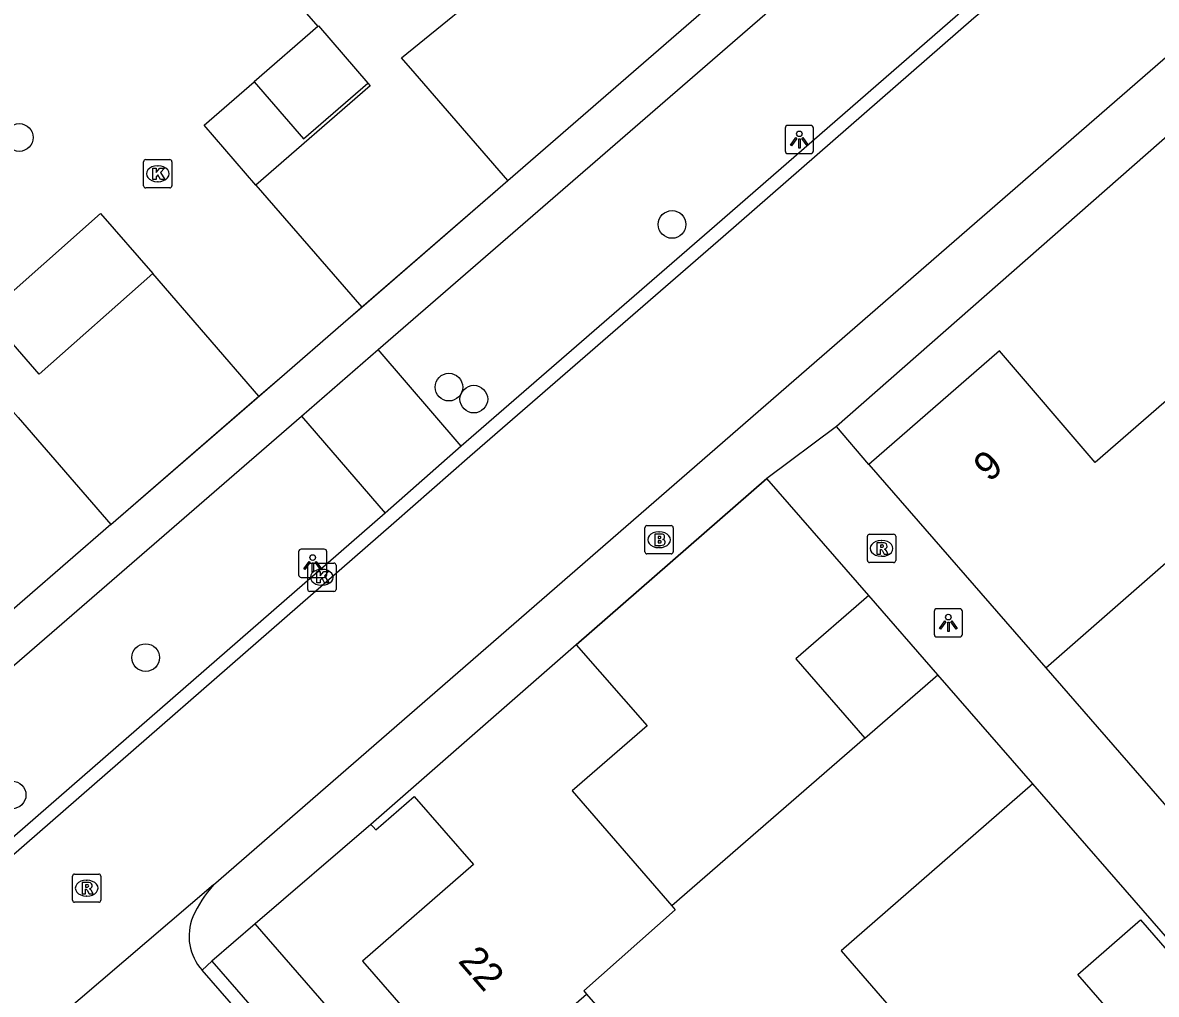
# Model space of a CAD drawing. Extents: x 155888 to 156864, y 383882 to 384671.
# Drawn here: x 156652.41 to 156692.46, y 384332.55 to 384366.88 of the extents above; entities that cross this region are included whole.
import ezdxf

# ---------------------------------------------------------------- set-up
doc = ezdxf.new("R2010")
doc.units = 0
for name, color, linetype in [('IMGEO_Boom', 7, 'Continuous'), ('IMGEO_Brandkraan', 7, 'Continuous'), ('IMGEO_Kolk', 7, 'Continuous'), ('IMGEO_Lichtpunt', 7, 'Continuous'), ('IMGEO_Muur', 7, 'Continuous'), ('IMGEO_Pand', 7, 'Continuous'), ('IMGEO_Pand_nummerreeks', 7, 'Continuous'), ('IMGEO_Rijbaan_lokaal_gesloten', 7, 'Continuous'), ('IMGEO_Rijbaan_lokaal_open', 7, 'Continuous'), ('IMGEO_Rioolput', 7, 'Continuous'), ('IMGEO_Voetpad_open', 7, 'Continuous')]:
    doc.layers.add(name, color=color, linetype=linetype)

msp = doc.modelspace()

# ---------------------------------------------------------------- linework, layer by layer
at = {"layer": 'IMGEO_Boom'}
for centre in [(156652.287, 384362.821), (156675.348, 384359.749), (156667.464, 384354.001), (156668.345, 384353.576), (156656.752, 384344.446), (156652.035, 384339.593)]:
    msp.add_circle(centre, 0.489, dxfattribs=at)
at = {"layer": 'IMGEO_Brandkraan'}
for p, q in [((156674.387, 384348.183), (156674.387, 384349.035)), ((156674.462, 384349.109), (156675.314, 384349.109)), ((156674.875, 384348.889), (156674.9, 384348.889)), ((156675.388, 384349.035), (156675.388, 384348.183)), ((156675.314, 384348.109), (156674.462, 384348.109)), ((156674.898, 384348.329), (156674.873, 384348.329))]:
    msp.add_line(p, q, dxfattribs=at)
for points in [[(156674.387, 384348.183), (156674.387, 384349.035)], [(156674.462, 384349.109), (156675.314, 384349.109)], [(156675.388, 384349.035), (156675.388, 384348.183)], [(156674.735, 384348.809), (156674.735, 384348.409), (156674.948, 384348.409)], [(156674.966, 384348.809), (156674.735, 384348.809)], [(156674.914, 384348.728), (156674.86, 384348.728), (156674.86, 384348.652)], [(156674.86, 384348.652), (156674.913, 384348.652)], [(156674.922, 384348.576), (156674.86, 384348.576), (156674.86, 384348.495)], [(156674.86, 384348.495), (156674.922, 384348.495)], [(156675.314, 384348.109), (156674.462, 384348.109)]]:
    msp.add_lwpolyline(points, dxfattribs=at)
for centre, radius, start, end in [((156674.464, 384349.033), 0.0765, 91.552, 178.448), ((156674.464, 384349.033), 0.0765, 91.552, 178.448), ((156675.312, 384349.033), 0.0765, 1.552, 88.448), ((156675.312, 384349.033), 0.0765, 1.552, 88.448), ((156674.915, 384348.69), 0.0379, 267.8285, 90.9355), ((156674.923, 384348.535), 0.0404, 269.8759, 90.5077), ((156674.954, 384348.66), 0.251, 268.6676, 293.5347), ((156674.97, 384348.664), 0.145, 59.4692, 91.5367), ((156674.995, 384348.711), 0.0922, 285.5137, 58.1501), ((156675, 384348.519), 0.105, 301.3115, 78.989), ((156674.464, 384348.185), 0.0765, 181.552, 268.448), ((156674.464, 384348.185), 0.0765, 181.552, 268.448), ((156675.312, 384348.185), 0.0765, 271.552, 358.448), ((156675.312, 384348.185), 0.0765, 271.552, 358.448)]:
    msp.add_arc(centre, radius, start, end, dxfattribs=at)
for centre, major_axis, ratio, start_param, end_param in [((156674.874, 384348.609), (-0.387, 0.002), 0.722429, 4.712389, 7.853982), ((156674.899, 384348.609), (-0.39, 0.002), 0.717154, 1.570796, 4.712389)]:
    msp.add_ellipse(centre, major_axis=major_axis, ratio=ratio, start_param=start_param, end_param=end_param, dxfattribs=at)
at = {"layer": 'IMGEO_Kolk'}
for p, q in [((156656.754, 384362.04), (156657.606, 384362.04)), ((156656.679, 384361.114), (156656.679, 384361.966)), ((156657.167, 384361.82), (156657.192, 384361.82)), ((156657.68, 384361.966), (156657.68, 384361.114)), ((156657.19, 384361.26), (156657.165, 384361.26)), ((156657.606, 384361.04), (156656.754, 384361.04)), ((156662.475, 384346.856), (156662.475, 384347.708)), ((156662.55, 384347.782), (156663.402, 384347.782)), ((156663.476, 384347.708), (156663.476, 384346.856)), ((156662.963, 384347.562), (156662.988, 384347.562)), ((156662.986, 384347.002), (156662.961, 384347.002)), ((156663.402, 384346.782), (156662.55, 384346.782))]:
    msp.add_line(p, q, dxfattribs=at)
for points in [[(156656.754, 384362.04), (156657.606, 384362.04)], [(156656.679, 384361.114), (156656.679, 384361.966)], [(156657, 384361.74), (156657.123, 384361.74), (156657.123, 384361.589), (156657.253, 384361.74), (156657.417, 384361.74), (156657.271, 384361.589), (156657.424, 384361.34), (156657.272, 384361.34), (156657.187, 384361.504), (156657.123, 384361.437), (156657.123, 384361.34), (156657, 384361.34), (156657, 384361.74)], [(156657.68, 384361.966), (156657.68, 384361.114)], [(156657.606, 384361.04), (156656.754, 384361.04)], [(156662.475, 384346.856), (156662.475, 384347.708)], [(156662.55, 384347.782), (156663.402, 384347.782)], [(156663.476, 384347.708), (156663.476, 384346.856)], [(156662.796, 384347.482), (156662.919, 384347.482), (156662.919, 384347.331), (156663.049, 384347.482), (156663.213, 384347.482), (156663.067, 384347.331), (156663.22, 384347.082), (156663.068, 384347.082), (156662.983, 384347.246), (156662.919, 384347.179), (156662.919, 384347.082), (156662.796, 384347.082), (156662.796, 384347.482)], [(156663.402, 384346.782), (156662.55, 384346.782)]]:
    msp.add_lwpolyline(points, dxfattribs=at)
for centre, start, end in [((156656.756, 384361.964), 91.552, 178.448), ((156656.756, 384361.964), 91.552, 178.448), ((156657.604, 384361.964), 1.552, 88.448), ((156657.604, 384361.964), 1.552, 88.448), ((156656.756, 384361.116), 181.552, 268.448), ((156656.756, 384361.116), 181.552, 268.448), ((156657.604, 384361.116), 271.552, 358.448), ((156657.604, 384361.116), 271.552, 358.448), ((156662.552, 384347.706), 91.552, 178.448), ((156662.552, 384347.706), 91.552, 178.448), ((156663.4, 384347.706), 1.552, 88.448), ((156663.4, 384347.706), 1.552, 88.448), ((156662.552, 384346.858), 181.552, 268.448), ((156662.552, 384346.858), 181.552, 268.448), ((156663.4, 384346.858), 271.552, 358.448), ((156663.4, 384346.858), 271.552, 358.448)]:
    msp.add_arc(centre, 0.0765, start, end, dxfattribs=at)
for centre, major_axis, ratio, start_param, end_param in [((156657.166, 384361.54), (-0.387, 0.002), 0.722429, 4.712389, 7.853982), ((156657.191, 384361.54), (-0.39, 0.002), 0.717154, 1.570796, 4.712389), ((156662.962, 384347.282), (-0.387, 0.002), 0.722429, 4.712389, 7.853982), ((156662.987, 384347.282), (-0.39, 0.002), 0.717154, 1.570796, 4.712389)]:
    msp.add_ellipse(centre, major_axis=major_axis, ratio=ratio, start_param=start_param, end_param=end_param, dxfattribs=at)
at = {"layer": 'IMGEO_Lichtpunt'}
for p, q in [((156680.247, 384363.248), (156679.439, 384363.248)), ((156680.247, 384363.248), (156679.439, 384363.248)), ((156679.345, 384363.153), (156679.345, 384362.346)), ((156679.345, 384363.153), (156679.345, 384362.346)), ((156680.341, 384362.346), (156680.341, 384363.153)), ((156680.341, 384362.346), (156680.341, 384363.153)), ((156679.439, 384362.252), (156680.247, 384362.252)), ((156679.439, 384362.252), (156680.247, 384362.252)), ((156662.154, 384348.181), (156662.154, 384347.374)), ((156662.154, 384348.181), (156662.154, 384347.374)), ((156663.056, 384348.276), (156662.248, 384348.276)), ((156663.056, 384348.276), (156662.248, 384348.276)), ((156663.15, 384347.374), (156663.15, 384348.181)), ((156663.15, 384347.374), (156663.15, 384348.181)), ((156662.248, 384347.28), (156663.056, 384347.28)), ((156662.248, 384347.28), (156663.056, 384347.28)), ((156684.608, 384346.077), (156684.608, 384345.27)), ((156684.608, 384346.077), (156684.608, 384345.27)), ((156685.51, 384346.172), (156684.702, 384346.172)), ((156685.51, 384346.172), (156684.702, 384346.172)), ((156685.604, 384345.27), (156685.604, 384346.077)), ((156685.604, 384345.27), (156685.604, 384346.077)), ((156684.702, 384345.176), (156685.51, 384345.176)), ((156684.702, 384345.176), (156685.51, 384345.176))]:
    msp.add_line(p, q, dxfattribs=at)
for points in [[(156679.719, 384362.817), (156679.758, 384362.789), (156679.57, 384362.527), (156679.532, 384362.554), (156679.719, 384362.817)], [(156679.821, 384362.769), (156679.868, 384362.769), (156679.868, 384362.447), (156679.821, 384362.447), (156679.821, 384362.769)], [(156679.931, 384362.789), (156679.969, 384362.816), (156680.156, 384362.554), (156680.117, 384362.526), (156679.931, 384362.789)], [(156662.528, 384347.845), (156662.567, 384347.817), (156662.379, 384347.555), (156662.341, 384347.582), (156662.528, 384347.845)], [(156662.63, 384347.797), (156662.677, 384347.797), (156662.677, 384347.475), (156662.63, 384347.475), (156662.63, 384347.797)], [(156662.74, 384347.817), (156662.778, 384347.844), (156662.965, 384347.582), (156662.926, 384347.554), (156662.74, 384347.817)], [(156684.982, 384345.741), (156685.021, 384345.713), (156684.833, 384345.451), (156684.795, 384345.478), (156684.982, 384345.741)], [(156685.084, 384345.693), (156685.131, 384345.693), (156685.131, 384345.371), (156685.084, 384345.371), (156685.084, 384345.693)], [(156685.194, 384345.713), (156685.232, 384345.74), (156685.419, 384345.478), (156685.38, 384345.45), (156685.194, 384345.713)]]:
    msp.add_lwpolyline(points, dxfattribs=at)
for centre in [(156679.844, 384362.951), (156662.653, 384347.979), (156685.107, 384345.875)]:
    msp.add_circle(centre, 0.0994, dxfattribs=at)
for centre, start, end in [((156679.439, 384363.153), 90, 180), ((156679.439, 384363.153), 90, 180), ((156680.247, 384363.153), 0, 90), ((156680.247, 384363.153), 0, 90), ((156679.439, 384362.346), 180, 270), ((156679.439, 384362.346), 180, 270), ((156680.247, 384362.346), 270, 0), ((156680.247, 384362.346), 270, 360), ((156662.248, 384348.181), 90, 180), ((156662.248, 384348.181), 90, 180), ((156663.056, 384348.181), 0, 90), ((156663.056, 384348.181), 0, 90), ((156662.248, 384347.374), 180, 270), ((156662.248, 384347.374), 180, 270), ((156663.056, 384347.374), 270, 0), ((156663.056, 384347.374), 270, 360), ((156684.702, 384346.077), 90, 180), ((156684.702, 384346.077), 90, 180), ((156685.51, 384346.077), 0, 90), ((156685.51, 384346.077), 0, 90), ((156684.702, 384345.27), 180, 270), ((156684.702, 384345.27), 180, 270), ((156685.51, 384345.27), 270, 0), ((156685.51, 384345.27), 270, 360)]:
    msp.add_arc(centre, 0.0946, start, end, dxfattribs=at)
at = {"layer": 'IMGEO_Muur'}
for points in [[(156663.73, 384356.264), (156669.545, 384361.306)], [(156655.521, 384349.147), (156661.483, 384354.31)], [(156671.964, 384344.89), (156678.701, 384350.771)]]:
    msp.add_lwpolyline(points, dxfattribs=at)
at = {"layer": 'IMGEO_Pand'}
for points in [[(156669.545, 384361.306), (156681.79, 384371.932)], [(156669.545, 384361.306), (156666.269, 384365.083), (156665.785, 384365.64), (156669.471, 384368.638)], [(156662.83, 384366.744), (156660.58, 384364.79)], [(156662.83, 384366.744), (156662.852, 384366.763), (156664.596, 384364.746)], [(156660.648, 384361.141), (156658.817, 384363.259), (156660.58, 384364.79)], [(156660.58, 384364.79), (156662.326, 384362.778), (156664.596, 384364.746)], [(156664.596, 384364.746), (156664.683, 384364.645), (156660.648, 384361.141)], [(156651.143, 384356.581), (156655.162, 384360.131), (156657.005, 384358.01)], [(156657.005, 384358.01), (156652.986, 384354.46), (156651.143, 384356.581)], [(156692.804, 384353.517), (156692.724, 384353.448), (156690.298, 384351.342), (156686.909, 384355.278), (156682.299, 384351.266)], [(156646.998, 384349.432), (156651.72, 384353.528), (156652.245, 384352.924), (156655.521, 384349.147)], [(156682.299, 384351.266), (156688.551, 384344.088)], [(156655.521, 384349.147), (156643.361, 384338.598)], [(156688.551, 384344.088), (156692.887, 384347.875), (156695.184, 384345.244), (156695.863, 384345.837)], [(156682.294, 384346.635), (156679.718, 384344.4), (156682.154, 384341.594)], [(156684.731, 384343.831), (156682.294, 384346.635)], [(156671.964, 384344.89), (156664.709, 384338.552)], [(156671.964, 384344.89), (156674.465, 384342.031), (156671.82, 384339.734), (156675.339, 384335.679)], [(156682.154, 384341.594), (156684.731, 384343.831)], [(156688.097, 384339.98), (156684.731, 384343.831)], [(156682.154, 384341.594), (156675.339, 384335.679)], [(156688.097, 384339.98), (156681.317, 384334.078), (156684.469, 384330.458)], [(156664.709, 384338.552), (156664.783, 384338.47), (156664.885, 384338.356), (156666.241, 384339.537), (156668.334, 384337.134), (156664.411, 384333.717), (156668.398, 384329.137), (156672.322, 384332.555)], [(156675.339, 384335.679), (156675.463, 384335.536), (156672.225, 384332.666), (156672.322, 384332.555)], [(156694.409, 384332.292), (156692.191, 384330.361), (156689.681, 384333.244), (156691.899, 384335.175), (156694.409, 384332.292)], [(156672.322, 384332.555), (156674.466, 384330.094), (156678.615, 384325.33)]]:
    msp.add_lwpolyline(points, dxfattribs=at)
at = {"layer": 'IMGEO_Rijbaan_lokaal_gesloten'}
for points in [[(156659.148, 384336.415), (156734.945, 384402.314)], [(156644.425, 384330.963), (156646.82, 384333.008), (156647.579, 384333.681), (156650.518, 384336.137), (156665.515, 384349.203), (156668.2, 384351.564), (156677.151, 384359.329), (156686.013, 384367.047), (156686.835, 384367.746), (156689.151, 384369.782), (156691.155, 384371.506), (156693.59, 384373.623)], [(156659.148, 384336.415), (156653.626, 384331.689)], [(156691.431, 384295.865), (156658.744, 384333.399)]]:
    msp.add_lwpolyline(points, dxfattribs=at)
for centre, radius, start, end in [((156662.203, 384333.647), 4.123, 137.8205, 156.617), ((156660.086, 384334.601), 1.801, 157.7378, 221.8372)]:
    msp.add_arc(centre, radius, start, end, dxfattribs=at)
at = {"layer": 'IMGEO_Rijbaan_lokaal_open'}
for points in [[(156659.137, 384370.997), (156662.83, 384366.744)], [(156685.713, 384367.396), (156676.849, 384359.676), (156667.897, 384351.91)], [(156660.648, 384361.141), (156664.385, 384356.832)], [(156660.755, 384353.68), (156657.005, 384358.01)], [(156660.755, 384353.68), (156661.483, 384354.31), (156663.73, 384356.264), (156664.385, 384356.832)], [(156662.255, 384352.978), (156664.96, 384355.325)], [(156667.897, 384351.91), (156664.96, 384355.325)], [(156662.255, 384352.978), (156665.212, 384349.549)], [(156667.897, 384351.91), (156665.212, 384349.549)], [(156665.212, 384349.549), (156650.107, 384336.388), (156647.287, 384334.037)]]:
    msp.add_lwpolyline(points, dxfattribs=at)
at = {"layer": 'IMGEO_Rioolput'}
for p, q in [((156682.247, 384347.878), (156682.247, 384348.73)), ((156682.322, 384348.804), (156683.174, 384348.804)), ((156682.735, 384348.584), (156682.76, 384348.584)), ((156683.248, 384348.73), (156683.248, 384347.878)), ((156682.758, 384348.024), (156682.733, 384348.024)), ((156683.174, 384347.804), (156682.322, 384347.804)), ((156654.242, 384336.798), (156655.094, 384336.798)), ((156654.167, 384335.872), (156654.167, 384336.724)), ((156654.655, 384336.578), (156654.68, 384336.578)), ((156655.168, 384336.724), (156655.168, 384335.872)), ((156654.678, 384336.018), (156654.653, 384336.018)), ((156655.094, 384335.798), (156654.242, 384335.798))]:
    msp.add_line(p, q, dxfattribs=at)
for points in [[(156682.247, 384347.878), (156682.247, 384348.73)], [(156682.322, 384348.804), (156683.174, 384348.804)], [(156682.836, 384348.502), (156682.584, 384348.504), (156682.584, 384348.104)], [(156682.762, 384348.423), (156682.708, 384348.423), (156682.708, 384348.342)], [(156683.248, 384348.73), (156683.248, 384347.878)], [(156682.584, 384348.104), (156682.708, 384348.104), (156682.708, 384348.266), (156682.719, 384348.266)], [(156682.708, 384348.342), (156682.76, 384348.342)], [(156682.766, 384348.237), (156682.837, 384348.104), (156682.977, 384348.104), (156682.912, 384348.23)], [(156683.174, 384347.804), (156682.322, 384347.804)], [(156654.242, 384336.798), (156655.094, 384336.798)], [(156654.167, 384335.872), (156654.167, 384336.724)], [(156654.756, 384336.496), (156654.504, 384336.498), (156654.504, 384336.098)], [(156654.682, 384336.417), (156654.628, 384336.417), (156654.628, 384336.336)], [(156655.168, 384336.724), (156655.168, 384335.872)], [(156654.504, 384336.098), (156654.628, 384336.098), (156654.628, 384336.26), (156654.639, 384336.26)], [(156654.628, 384336.336), (156654.68, 384336.336)], [(156654.686, 384336.231), (156654.757, 384336.098), (156654.897, 384336.098), (156654.832, 384336.224)], [(156655.094, 384335.798), (156654.242, 384335.798)]]:
    msp.add_lwpolyline(points, dxfattribs=at)
for centre, radius, start, end in [((156682.324, 384348.728), 0.0765, 91.552, 178.448), ((156682.324, 384348.728), 0.0765, 91.552, 178.448), ((156682.768, 384348.327), 0.0964, 77.0061, 93.1865), ((156682.782, 384348.384), 0.0378, 276.6634, 79.6772), ((156682.835, 384348.392), 0.109, 350.3612, 89.416), ((156683.172, 384348.728), 0.0765, 1.552, 88.448), ((156683.172, 384348.728), 0.0765, 1.552, 88.448), ((156682.718, 384348.213), 0.0533, 26.0293, 88.6989), ((156682.744, 384348.531), 0.19, 274.7715, 282.9687), ((156682.833, 384348.392), 0.112, 277.5842, 350.9817), ((156682.817, 384348.177), 0.108, 29.5134, 73.7905), ((156682.324, 384347.88), 0.0765, 181.552, 268.448), ((156682.324, 384347.88), 0.0765, 181.552, 268.448), ((156683.172, 384347.88), 0.0765, 271.552, 358.448), ((156683.172, 384347.88), 0.0765, 271.552, 358.448), ((156654.244, 384336.722), 0.0765, 91.552, 178.448), ((156654.244, 384336.722), 0.0765, 91.552, 178.448), ((156655.092, 384336.722), 0.0765, 1.552, 88.448), ((156655.092, 384336.722), 0.0765, 1.552, 88.448), ((156654.688, 384336.321), 0.0964, 77.0061, 93.1865), ((156654.702, 384336.378), 0.0378, 276.6634, 79.6772), ((156654.755, 384336.386), 0.109, 350.3612, 89.416), ((156654.638, 384336.207), 0.0533, 26.0293, 88.6989), ((156654.664, 384336.525), 0.19, 274.7715, 282.9687), ((156654.753, 384336.386), 0.112, 277.5842, 350.9817), ((156654.737, 384336.171), 0.108, 29.5134, 73.7905), ((156654.244, 384335.874), 0.0765, 181.552, 268.448), ((156654.244, 384335.874), 0.0765, 181.552, 268.448), ((156655.092, 384335.874), 0.0765, 271.552, 358.448), ((156655.092, 384335.874), 0.0765, 271.552, 358.448)]:
    msp.add_arc(centre, radius, start, end, dxfattribs=at)
for centre, major_axis, ratio, start_param, end_param in [((156682.734, 384348.304), (-0.387, 0.002), 0.722429, 4.712389, 7.853982), ((156682.759, 384348.304), (-0.39, 0.002), 0.717154, 1.570796, 4.712389), ((156654.654, 384336.298), (-0.387, 0.002), 0.722429, 4.712389, 7.853982), ((156654.679, 384336.298), (-0.39, 0.002), 0.717154, 1.570796, 4.712389)]:
    msp.add_ellipse(centre, major_axis=major_axis, ratio=ratio, start_param=start_param, end_param=end_param, dxfattribs=at)
at = {"layer": 'IMGEO_Voetpad_open'}
for points in [[(156716.779, 384383.841), (156714.095, 384381.542), (156681.151, 384352.612)], [(156664.96, 384355.325), (156682.77, 384370.768)], [(156664.385, 384356.832), (156669.545, 384361.306)], [(156655.521, 384349.147), (156660.755, 384353.68)], [(156644.351, 384337.46), (156662.255, 384352.978)], [(156681.151, 384352.612), (156678.701, 384350.771)], [(156682.299, 384351.266), (156681.151, 384352.612)], [(156678.701, 384350.771), (156671.964, 384344.89)], [(156682.294, 384346.635), (156678.701, 384350.771)], [(156688.551, 384344.088), (156696.673, 384334.738)], [(156697.163, 384329.577), (156688.097, 384339.98)], [(156664.709, 384338.552), (156660.621, 384335.039)], [(156660.621, 384335.039), (156659.084, 384333.714)], [(156681.332, 384311.246), (156662.899, 384332.407), (156660.621, 384335.039)], [(156659.084, 384333.714), (156658.744, 384333.399)], [(156659.084, 384333.714), (156691.606, 384296.365), (156691.796, 384296.165)]]:
    msp.add_lwpolyline(points, dxfattribs=at)

# ---------------------------------------------------------------- texts
at = {"layer": 'IMGEO_Pand_nummerreeks'}
for s, rotation, p in [('9', 41.0352, (156686.55, 384350.617)), ('22', 311.0404, (156667.761, 384333.707))]:
    msp.add_text(s, height=1, rotation=rotation, dxfattribs=at).set_placement(p)

doc.saveas('drawing.dxf')
